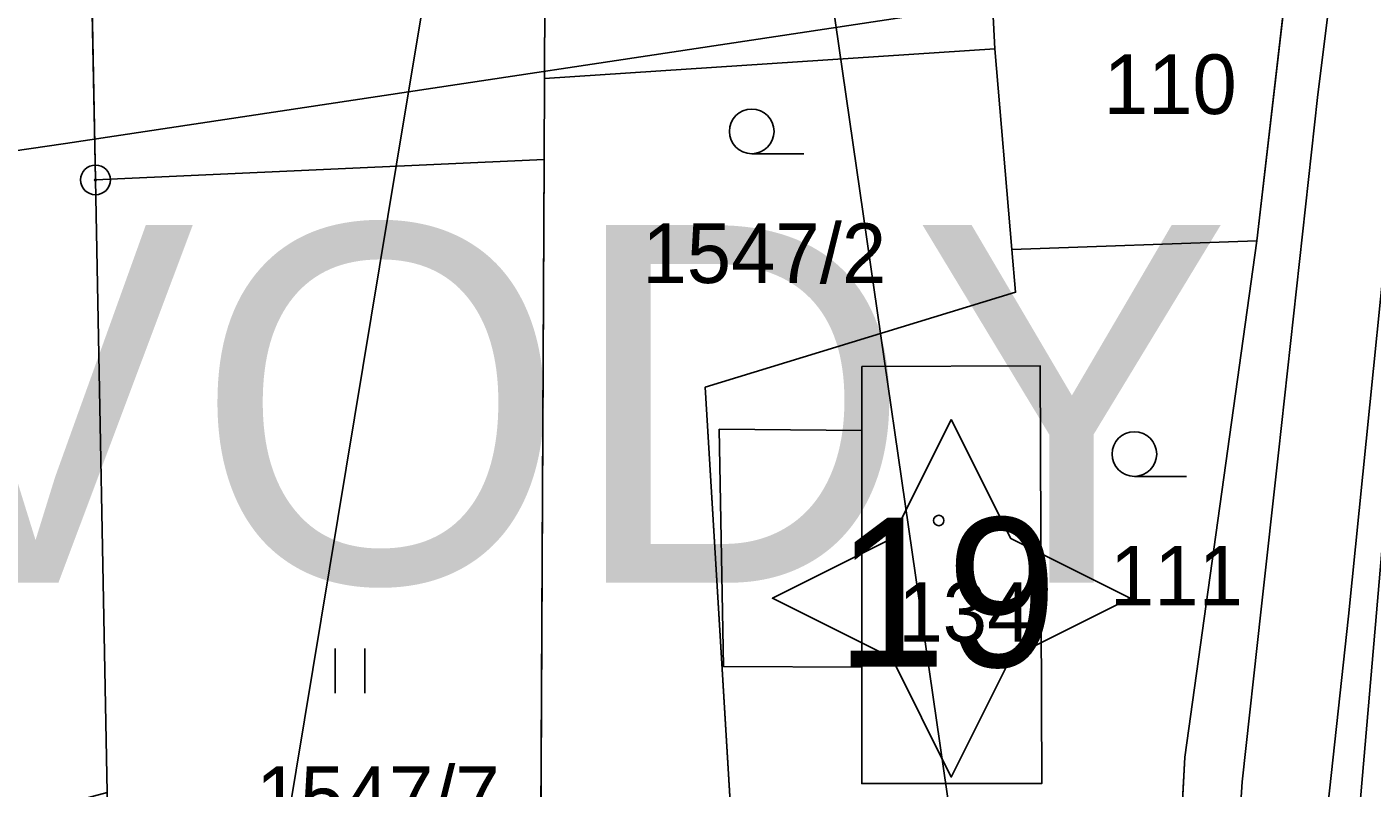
# Model space of a CAD drawing. Extents: x -706130 to -698555, y -971544 to -967260.
# Drawn here: x -704406.59 to -704361.46, y -969914.66 to -969889.11 of the extents above; entities that cross this region are included whole.
import ezdxf

# ---------------------------------------------------------------- set-up
doc = ezdxf.new("R2010")
doc.units = 0
for name, color, linetype in [('_Doplněk budov pro zastavěnost', 7, 'Continuous'), ('Architektonicky cenná stavba S', 7, 'Continuous'), ('BPEJ hranice S', 7, 'Continuous'), ('BPEJ I-II trida ochrany S', 7, 'Continuous'), ('Docházková izochrona - BUS S', 7, 'Continuous'), ('Docházková izochrona - VLAK N', 7, 'Continuous'), ('Kanalizace_místní ČOV S', 7, 'Continuous'), ('KN_Budovy', 7, 'Continuous'), ('KN_Budovy_cisla_domovni', 7, 'Continuous'), ('KN_Hranice_parcel', 7, 'Continuous'), ('KN_Parcelni cisla', 7, 'Continuous'), ('KN_Polygon parcely', 7, 'Continuous'), ('KN_POZEMKY_13_ZASTAVENA PLOCHA', 7, 'Continuous'), ('KN_POZEMKY_14_OSTATNI PLOCHA', 7, 'Continuous'), ('KN_POZEMKY_5_ZAHRADA', 7, 'Continuous'), ('KN_POZEMKY_7_TTP', 7, 'Continuous'), ('KN_VYUZITI_16_ostatni plocha_silnice', 7, 'Continuous'), ('KN_Značky bodu BP', 7, 'Continuous'), ('KN_Značky budov', 7, 'Continuous'), ('KN_Značky kultur', 7, 'Continuous'), ('Komunikace III třídy osy S', 7, 'Continuous'), ('OP dráhy', 7, 'Continuous'), ('Plochy doprava silniční - silnice III třídy S', 7, 'Continuous'), ('Plochy smíšené obytné venkovské S', 7, 'Continuous'), ('Plynovody STL S', 7, 'Continuous'), ('Regulační bloky zastavěné S', 7, 'Continuous'), ('Vodovodní řady - rozváděcí S', 7, 'Continuous'), ('VÝŠKOPIS_vrstevnice hlavní', 7, 'Continuous')]:
    doc.layers.add(name, color=color, linetype=linetype)

msp = doc.modelspace()

# ---------------------------------------------------------------- linework, layer by layer
at = {"layer": '_Doplněk budov pro zastavěnost'}
for p, q in [((-704378.58, -969902.658), (-704383.36, -969902.61)), ((-704378.58, -969910.598), (-704378.58, -969902.658))]:
    msp.add_line(p, q, dxfattribs=at)
msp.add_lwpolyline([(-704383.36, -969902.61), (-704383.22, -969910.579), (-704378.58, -969910.598)], dxfattribs=at)
at = {"layer": 'Architektonicky cenná stavba S'}
msp.add_lwpolyline([(-704375.576, -969902.288), (-704377.576, -969906.288), (-704381.576, -969908.288), (-704377.576, -969910.288), (-704375.576, -969914.288), (-704373.576, -969910.288), (-704369.576, -969908.288), (-704373.576, -969906.288)], close=True, dxfattribs=at)
at = {"layer": 'BPEJ hranice S'}
for points in [[(-704359.914, -969788.667), (-704362.52, -969791.447), (-704363.828, -969792.842), (-704364.56, -969793.624), (-704371.993, -969808.187), (-704374.04, -969813.95), (-704376.111, -969819.78), (-704380.356, -969831.736), (-704381.612, -969836.32), (-704386.55, -969854.355), (-704387.59, -969859.604), (-704389.581, -969869.649), (-704390.614, -969874.866), (-704393.364, -969888.748), (-704394.199, -969893.787), (-704399.795, -969927.575), (-704399.802, -969927.619), (-704399.872, -969938.584), (-704397.332, -969960.73), (-704393.753, -969978.657), (-704393.666, -969979.15), (-704390.253, -969998.369)], [(-704390.253, -969998.369), (-704393.666, -969979.15), (-704393.753, -969978.657), (-704397.332, -969960.73), (-704399.872, -969938.584), (-704399.802, -969927.619), (-704399.795, -969927.575), (-704394.199, -969893.787), (-704393.364, -969888.748), (-704390.614, -969874.866), (-704389.581, -969869.649), (-704387.59, -969859.604), (-704386.55, -969854.355), (-704381.612, -969836.32), (-704380.356, -969831.736), (-704376.111, -969819.78), (-704374.04, -969813.95), (-704371.993, -969808.187), (-704364.56, -969793.624), (-704363.828, -969792.842), (-704362.52, -969791.447), (-704359.914, -969788.667)]]:
    msp.add_lwpolyline(points, dxfattribs=at)
at = {"layer": 'BPEJ I-II trida ochrany S'}
for p, q in [((-704365.32, -969896.29), (-704363.67, -969881.95)), ((-704367.74, -969913.62), (-704365.32, -969896.29)), ((-704378.58, -969900.51), (-704372.59, -969900.49)), ((-704378.58, -969914.51), (-704378.58, -969900.51)), ((-704372.59, -969900.49), (-704372.54, -969914.51)), ((-704367.93, -969917.25), (-704367.74, -969913.62)), ((-704372.54, -969914.51), (-704378.58, -969914.51))]:
    msp.add_line(p, q, dxfattribs=at)
at = {"layer": 'Docházková izochrona - BUS S'}
msp.add_arc((-704361.829, -969946.93), 400, 155.51821, 17.33949, dxfattribs=at)
at = {"layer": 'Docházková izochrona - VLAK N'}
msp.add_circle((-704165.451, -969778.767), 800, dxfattribs=at)
at = {"layer": 'KN_Budovy'}
msp.add_lwpolyline([(-704378.58, -969900.51), (-704378.58, -969914.51), (-704372.54, -969914.51), (-704372.59, -969900.49)], close=True, dxfattribs=at)
at = {"layer": 'KN_Hranice_parcel'}
for p, q in [((-704389.16, -969874.25), (-704389.23, -969890.85)), ((-704404.29, -969894.25), (-704404.55, -969880.78)), ((-704365.32, -969896.29), (-704363.67, -969881.95)), ((-704374.11, -969889.85), (-704389.23, -969890.85)), ((-704374.11, -969889.85), (-704373.54, -969896.59)), ((-704389.23, -969890.85), (-704389.24, -969893.56)), ((-704404.29, -969894.25), (-704389.24, -969893.56)), ((-704389.24, -969893.56), (-704389.4, -969927.81)), ((-704403.9, -969914.81), (-704404.29, -969894.25)), ((-704373.54, -969896.59), (-704365.32, -969896.29))]:
    msp.add_line(p, q, dxfattribs=at)
for points in [[(-704374.35, -969867.96), (-704374.53, -969881.8), (-704374.11, -969889.85)], [(-704373.54, -969896.59), (-704373.42, -969898.02), (-704383.83, -969901.21), (-704382.88, -969916.97)], [(-704367.93, -969917.25), (-704367.74, -969913.62), (-704365.32, -969896.29)], [(-704378.58, -969900.51), (-704378.58, -969914.51), (-704372.54, -969914.51), (-704372.59, -969900.49), (-704378.58, -969900.51)]]:
    msp.add_lwpolyline(points, dxfattribs=at)
at = {"layer": 'KN_Polygon parcely'}
msp.add_lwpolyline([(-704358.64, -969835.49), (-704361.46, -969854.27), (-704362.3, -969859.86), (-704363.5, -969867.81), (-704363.67, -969881.95), (-704365.32, -969896.29), (-704367.74, -969913.62), (-704367.93, -969917.25), (-704367.37, -969922.87), (-704366.2, -969934.49), (-704365.56, -969940.84), (-704362.6, -969970.24), (-704362.3, -969973.26), (-704358.87, -969988.1)], dxfattribs=at)
for points in [[(-704413.38, -969880.58), (-704414.42, -969877.23), (-704404.55, -969874.22), (-704404.39, -969864.22), (-704417.28, -969868), (-704417.89, -969866.02), (-704431.63, -969870.5), (-704430.77, -969873.27), (-704428.25, -969881.39), (-704437.44, -969884.24), (-704431.59, -969922.2), (-704403.9, -969914.81), (-704404.29, -969894.25), (-704404.55, -969880.78), (-704404.61, -969877.92)], [(-704374.35, -969867.96), (-704374.53, -969881.8), (-704374.11, -969889.85), (-704373.54, -969896.59), (-704365.32, -969896.29), (-704363.67, -969881.95), (-704373.73, -969881.85), (-704373.49, -969867.6)], [(-704389.16, -969874.25), (-704389.23, -969890.85), (-704374.11, -969889.85), (-704374.53, -969881.8), (-704374.35, -969867.96)], [(-704389.16, -969874.25), (-704403.02, -969880.13), (-704404.55, -969880.78), (-704404.29, -969894.25), (-704389.24, -969893.56), (-704389.23, -969890.85)], [(-704389.4, -969927.81), (-704382.62, -969926.23), (-704382.88, -969916.97), (-704383.83, -969901.21), (-704373.42, -969898.02), (-704373.54, -969896.59), (-704374.11, -969889.85), (-704389.23, -969890.85), (-704389.24, -969893.56)], [(-704397.61, -969927.22), (-704397.42, -969929.69), (-704389.4, -969927.81), (-704389.24, -969893.56), (-704404.29, -969894.25), (-704403.9, -969914.81), (-704403.64, -969928.2)], [(-704365.32, -969896.29), (-704373.54, -969896.59), (-704373.42, -969898.02), (-704383.83, -969901.21), (-704382.88, -969916.97), (-704367.93, -969917.25), (-704367.74, -969913.62)], [(-704378.58, -969900.51), (-704378.58, -969914.51), (-704372.54, -969914.51), (-704372.59, -969900.49)], [(-704378.58, -969900.51), (-704372.59, -969900.49), (-704372.54, -969914.51), (-704378.58, -969914.51)]]:
    msp.add_lwpolyline(points, close=True, dxfattribs=at)
at = {"layer": 'KN_POZEMKY_13_ZASTAVENA PLOCHA'}
for p, q in [((-704378.58, -969900.51), (-704372.59, -969900.49)), ((-704378.58, -969914.51), (-704378.58, -969900.51)), ((-704372.59, -969900.49), (-704372.54, -969914.51)), ((-704372.54, -969914.51), (-704378.58, -969914.51))]:
    msp.add_line(p, q, dxfattribs=at)
at = {"layer": 'KN_POZEMKY_14_OSTATNI PLOCHA'}
for p, q in [((-704365.32, -969896.29), (-704363.67, -969881.95)), ((-704367.74, -969913.62), (-704365.32, -969896.29)), ((-704367.93, -969917.25), (-704367.74, -969913.62))]:
    msp.add_line(p, q, dxfattribs=at)
at = {"layer": 'KN_POZEMKY_5_ZAHRADA'}
for p, q in [((-704389.23, -969890.85), (-704389.16, -969874.25)), ((-704374.11, -969889.85), (-704374.53, -969881.8)), ((-704374.53, -969881.8), (-704374.11, -969889.85)), ((-704363.67, -969881.95), (-704365.32, -969896.29)), ((-704374.11, -969889.85), (-704389.23, -969890.85)), ((-704389.23, -969890.85), (-704374.11, -969889.85)), ((-704373.54, -969896.59), (-704374.11, -969889.85)), ((-704374.11, -969889.85), (-704373.54, -969896.59)), ((-704389.24, -969893.56), (-704389.23, -969890.85)), ((-704389.4, -969927.81), (-704389.24, -969893.56)), ((-704365.32, -969896.29), (-704373.54, -969896.59)), ((-704373.54, -969896.59), (-704365.32, -969896.29)), ((-704373.42, -969898.02), (-704373.54, -969896.59)), ((-704373.54, -969896.59), (-704373.42, -969898.02)), ((-704365.32, -969896.29), (-704367.74, -969913.62)), ((-704383.83, -969901.21), (-704373.42, -969898.02)), ((-704373.42, -969898.02), (-704383.83, -969901.21)), ((-704372.59, -969900.49), (-704378.58, -969900.51)), ((-704378.58, -969900.51), (-704378.58, -969914.51)), ((-704372.54, -969914.51), (-704372.59, -969900.49)), ((-704382.88, -969916.97), (-704383.83, -969901.21)), ((-704383.83, -969901.21), (-704382.88, -969916.97)), ((-704367.74, -969913.62), (-704367.93, -969917.25)), ((-704378.58, -969914.51), (-704372.54, -969914.51))]:
    msp.add_line(p, q, dxfattribs=at)
at = {"layer": 'KN_POZEMKY_7_TTP'}
for p, q in [((-704389.16, -969874.25), (-704389.23, -969890.85)), ((-704404.29, -969894.25), (-704404.55, -969880.78)), ((-704404.55, -969880.78), (-704404.29, -969894.25)), ((-704389.23, -969890.85), (-704389.24, -969893.56)), ((-704404.29, -969894.25), (-704389.24, -969893.56)), ((-704389.24, -969893.56), (-704404.29, -969894.25)), ((-704389.24, -969893.56), (-704389.4, -969927.81)), ((-704403.9, -969914.81), (-704404.29, -969894.25)), ((-704404.29, -969894.25), (-704403.9, -969914.81))]:
    msp.add_line(p, q, dxfattribs=at)
at = {"layer": 'KN_VYUZITI_16_ostatni plocha_silnice'}
for p, q in [((-704365.32, -969896.29), (-704363.67, -969881.95)), ((-704367.74, -969913.62), (-704365.32, -969896.29)), ((-704367.93, -969917.25), (-704367.74, -969913.62))]:
    msp.add_line(p, q, dxfattribs=at)
at = {"layer": 'KN_Značky bodu BP'}
for radius in [0.5, 0.0303]:
    msp.add_circle((-704404.29, -969894.25), radius, dxfattribs=at)
at = {"layer": 'KN_Značky budov'}
msp.add_circle((-704375.997, -969905.679), 0.175, dxfattribs=at)
at = {"layer": 'KN_Značky kultur'}
for p, q in [((-704382.273, -969893.37), (-704380.523, -969893.37)), ((-704369.433, -969904.2), (-704367.683, -969904.2)), ((-704396.251, -969911.47), (-704396.251, -969909.97)), ((-704395.25, -969911.47), (-704395.25, -969909.97))]:
    msp.add_line(p, q, dxfattribs=at)
for centre in [(-704382.273, -969892.62), (-704369.433, -969903.45)]:
    msp.add_circle(centre, 0.75, dxfattribs=at)
at = {"layer": 'Komunikace III třídy osy S'}
msp.add_lwpolyline([(-704366.324, -969705.663), (-704362.43, -969771.16), (-704360.06, -969785.59), (-704353.486, -969810.913), (-704353.1, -969813.38), (-704352.8, -969816.74), (-704352.83, -969824.96), (-704353.37, -969835.13), (-704354.54, -969845.17), (-704357.462, -969866.976), (-704360.688, -969901.632), (-704362.07, -969917.62), (-704362.25, -969924.97), (-704362.545, -969935.899), (-704361.34, -969948.64), (-704360.51, -969956.41), (-704358.17, -969972.19), (-704350.532, -970007.639)], dxfattribs=at)
at = {"layer": 'OP dráhy'}
msp.add_lwpolyline([(-704948.848, -969973.112), (-704531.489, -969911.885), (-704531.328, -969911.861), (-704405.371, -969893.033), (-704405.299, -969893.023), (-704233.075, -969867.066)], dxfattribs=at)
at = {"layer": 'Plochy doprava silniční - silnice III třídy S'}
for p, q in [((-704363.67, -969881.95), (-704365.32, -969896.29)), ((-704365.32, -969896.29), (-704367.74, -969913.62)), ((-704367.74, -969913.62), (-704367.93, -969917.25))]:
    msp.add_line(p, q, dxfattribs=at)
at = {"layer": 'Plochy smíšené obytné venkovské S'}
for p, q in [((-704365.32, -969896.29), (-704363.67, -969881.95)), ((-704367.74, -969913.62), (-704365.32, -969896.29)), ((-704367.93, -969917.25), (-704367.74, -969913.62))]:
    msp.add_line(p, q, dxfattribs=at)
at = {"layer": 'Plynovody STL S'}
msp.add_lwpolyline([(-704360.67, -969867.55), (-704361.804, -969879.562), (-704363.287, -969891.478), (-704364.601, -969903.406), (-704365.181, -969908.657), (-704365.82, -969914.45), (-704366.26, -969921.32), (-704366.546, -969921.412)], dxfattribs=at)
at = {"layer": 'Regulační bloky zastavěné S'}
for p, q in [((-704365.32, -969896.29), (-704363.67, -969881.95)), ((-704363.67, -969881.95), (-704365.32, -969896.29)), ((-704367.74, -969913.62), (-704365.32, -969896.29)), ((-704365.32, -969896.29), (-704367.74, -969913.62)), ((-704367.93, -969917.25), (-704367.74, -969913.62)), ((-704367.74, -969913.62), (-704367.93, -969917.25))]:
    msp.add_line(p, q, dxfattribs=at)
at = {"layer": 'Vodovodní řady - rozváděcí S'}
msp.add_lwpolyline([(-704364.16, -969931.4), (-704364, -969925.77), (-704363.916, -969924.219), (-704362.25, -969908.89), (-704360.33, -969889.94), (-704358.79, -969874.52), (-704357.6, -969862.83), (-704356.9, -969854.6), (-704355.98, -969846.73), (-704354.23, -969833.52)], dxfattribs=at)
at = {"layer": 'VÝŠKOPIS_vrstevnice hlavní'}
msp.add_lwpolyline([(-704385.627, -970003.156), (-704380.491, -969990.316), (-704378.35, -969978.902), (-704376.924, -969975.193), (-704375.64, -969966.775), (-704375.212, -969939.24), (-704374.356, -969931.821), (-704374.784, -969921.263), (-704386.819, -969838.148)], dxfattribs=at)

# ---------------------------------------------------------------- texts
at = {"layer": 'Kanalizace_místní ČOV S'}
msp.add_text('PRŮMYSLOVÉ VODY', height=12, dxfattribs=at).set_placement((-704527.586, -969907.768))
at = {"layer": 'KN_Budovy_cisla_domovni'}
msp.add_text('19', height=5, dxfattribs=at).set_placement((-704379.456, -969910.589))
at = {"layer": 'KN_Parcelni cisla'}
for s, p in [('110', (-704370.46, -969892.039)), ('1547/2', (-704385.94, -969897.71)), ('111', (-704370.25, -969908.53)), ('134', (-704377.35, -969909.75)), ('1547/7', (-704398.91, -969915.929))]:
    msp.add_text(s, height=2, dxfattribs=at).set_placement(p)

doc.saveas('drawing.dxf')
